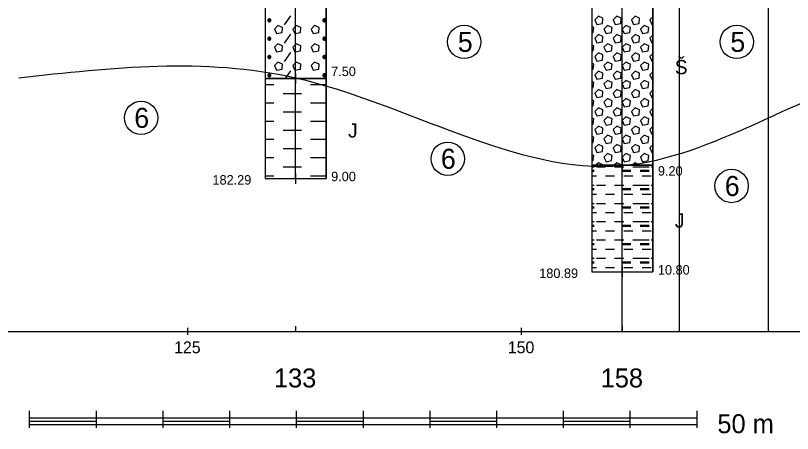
# Model space of a CAD drawing. Extents: x 3042 to 4120, y 576 to 2694.
# Drawn here: x 3359.4 to 3417.6, y 576.2 to 607.5 of the extents above; entities that cross this region are included whole.
import ezdxf

# ---------------------------------------------------------------- set-up
doc = ezdxf.new("R2010")
doc.units = 0
for name, color, linetype in [('14', 7, 'Continuous'), ('17', 7, 'Continuous'), ('18', 7, 'Continuous'), ('51', 7, 'Continuous'), ('52', 7, 'Continuous'), ('53', 7, 'Continuous'), ('56', 7, 'Continuous'), ('7', 7, 'Continuous'), ('8', 7, 'Continuous'), ('pomocna', 7, 'Continuous'), ('rozhraní', 7, 'Continuous')]:
    doc.layers.add(name, color=color, linetype=linetype)

msp = doc.modelspace()

# ---------------------------------------------------------------- linework, layer by layer
at = {"layer": '18'}
for p, q in [((3404.852, 588.276), (3404.852, 642.276)), ((3380.372, 595.276), (3380.372, 640.276)), ((3380.372, 595.657), (3380.372, 594.895)), ((3379.991, 595.276), (3380.753, 595.276)), ((3404.852, 588.657), (3404.852, 587.895)), ((3404.471, 588.276), (3405.233, 588.276)), ((3380.372, 584.207), (3380.372, 583.826)), ((3404.852, 584.207), (3404.852, 583.826))]:
    msp.add_line(p, q, dxfattribs=at)
at = {"layer": '51'}
for p, q in [((3378.409, 607.022), (3378.409, 607.25)), ((3379.552, 606.793), (3380.009, 607.479)), ((3382.524, 607.022), (3382.524, 607.25)), ((3407.138, 607.404), (3406.908, 607.174)), ((3379.552, 605.422), (3380.009, 606.107)), ((3407.138, 606.033), (3406.908, 605.803)), ((3378.409, 605.65), (3378.409, 605.879)), ((3382.524, 605.65), (3382.524, 605.879)), ((3378.409, 604.279), (3378.409, 604.507)), ((3379.552, 604.05), (3380.009, 604.736)), ((3382.524, 604.279), (3382.524, 604.507)), ((3407.138, 604.661), (3406.908, 604.431)), ((3378.409, 602.907), (3378.409, 603.136)), ((3379.617, 602.776), (3380.009, 603.364)), ((3382.524, 602.907), (3382.524, 603.136)), ((3407.138, 603.29), (3406.908, 603.059)), ((3378.086, 602.336), (3378.752, 602.336)), ((3381.495, 602.336), (3382.181, 602.336)), ((3382.181, 602.336), (3382.658, 602.336)), ((3407.138, 601.918), (3406.908, 601.688)), ((3379.438, 601.65), (3380.123, 601.65)), ((3380.123, 601.65), (3380.809, 601.65)), ((3378.086, 600.964), (3378.752, 600.964)), ((3381.495, 600.964), (3382.181, 600.964)), ((3382.181, 600.964), (3382.658, 600.964)), ((3379.438, 600.278), (3380.123, 600.278)), ((3380.123, 600.278), (3380.809, 600.278)), ((3407.138, 600.546), (3406.908, 600.316)), ((3378.086, 599.592), (3378.752, 599.592)), ((3381.495, 599.592), (3382.181, 599.592)), ((3382.181, 599.592), (3382.658, 599.592)), ((3407.138, 599.175), (3406.908, 598.945)), ((3379.438, 598.907), (3380.123, 598.907)), ((3380.123, 598.907), (3380.809, 598.907)), ((3378.086, 598.221), (3378.752, 598.221)), ((3381.495, 598.221), (3382.181, 598.221)), ((3382.181, 598.221), (3382.658, 598.221)), ((3407.138, 597.803), (3406.908, 597.573)), ((3379.438, 597.535), (3380.123, 597.535)), ((3380.123, 597.535), (3380.809, 597.535)), ((3378.086, 596.849), (3378.752, 596.849)), ((3381.495, 596.849), (3382.181, 596.849)), ((3382.181, 596.849), (3382.658, 596.849)), ((3379.438, 596.163), (3380.123, 596.163)), ((3380.123, 596.163), (3380.809, 596.163)), ((3402.566, 596.163), (3402.755, 596.163)), ((3402.907, 596.163), (3403.593, 596.163)), ((3404.279, 596.163), (3404.965, 596.163)), ((3405.65, 596.163), (3406.336, 596.163)), ((3406.184, 596.163), (3406.87, 596.163)), ((3407.022, 596.163), (3407.138, 596.163)), ((3378.086, 595.478), (3378.752, 595.478)), ((3381.495, 595.478), (3382.181, 595.478)), ((3382.181, 595.478), (3382.658, 595.478)), ((3402.566, 595.897), (3402.755, 595.897)), ((3402.566, 595.859), (3402.755, 595.859)), ((3402.566, 595.82), (3402.755, 595.82)), ((3402.566, 595.478), (3402.907, 595.478)), ((3403.593, 595.478), (3404.279, 595.478)), ((3404.812, 595.897), (3405.498, 595.897)), ((3404.812, 595.859), (3405.498, 595.859)), ((3404.812, 595.82), (3405.498, 595.82)), ((3404.965, 595.478), (3405.65, 595.478)), ((3406.184, 595.897), (3406.87, 595.897)), ((3406.184, 595.859), (3406.87, 595.859)), ((3406.184, 595.82), (3406.87, 595.82)), ((3406.336, 595.478), (3407.022, 595.478)), ((3402.566, 594.792), (3402.755, 594.792)), ((3402.566, 594.525), (3402.755, 594.525)), ((3402.566, 594.487), (3402.755, 594.487)), ((3402.566, 594.449), (3402.755, 594.449)), ((3402.907, 594.792), (3403.593, 594.792)), ((3404.279, 594.792), (3404.965, 594.792)), ((3404.812, 594.525), (3405.498, 594.525)), ((3404.812, 594.487), (3405.498, 594.487)), ((3404.812, 594.449), (3405.498, 594.449)), ((3405.65, 594.792), (3406.336, 594.792)), ((3406.184, 594.792), (3406.87, 594.792)), ((3406.184, 594.525), (3406.87, 594.525)), ((3406.184, 594.487), (3406.87, 594.487)), ((3406.184, 594.449), (3406.87, 594.449)), ((3407.022, 594.792), (3407.138, 594.792)), ((3402.566, 594.106), (3402.907, 594.106)), ((3403.593, 594.106), (3404.279, 594.106)), ((3404.965, 594.106), (3405.65, 594.106)), ((3406.336, 594.106), (3407.022, 594.106)), ((3402.566, 593.42), (3402.755, 593.42)), ((3402.566, 593.153), (3402.755, 593.153)), ((3402.907, 593.42), (3403.593, 593.42)), ((3404.279, 593.42), (3404.965, 593.42)), ((3404.812, 593.153), (3405.498, 593.153)), ((3405.65, 593.42), (3406.336, 593.42)), ((3406.184, 593.42), (3406.87, 593.42)), ((3406.184, 593.153), (3406.87, 593.153)), ((3407.022, 593.42), (3407.138, 593.42)), ((3402.566, 593.115), (3402.755, 593.115)), ((3402.566, 593.077), (3402.755, 593.077)), ((3402.566, 592.734), (3402.907, 592.734)), ((3403.593, 592.734), (3404.279, 592.734)), ((3404.812, 593.115), (3405.498, 593.115)), ((3404.812, 593.077), (3405.498, 593.077)), ((3404.965, 592.734), (3405.65, 592.734)), ((3406.184, 593.115), (3406.87, 593.115)), ((3406.184, 593.077), (3406.87, 593.077)), ((3406.336, 592.734), (3407.022, 592.734)), ((3402.566, 592.049), (3402.755, 592.049)), ((3402.907, 592.049), (3403.593, 592.049)), ((3404.279, 592.049), (3404.965, 592.049)), ((3405.65, 592.049), (3406.336, 592.049)), ((3406.184, 592.049), (3406.87, 592.049)), ((3407.022, 592.049), (3407.138, 592.049)), ((3402.566, 591.782), (3402.755, 591.782)), ((3402.566, 591.744), (3402.755, 591.744)), ((3402.566, 591.706), (3402.755, 591.706)), ((3404.812, 591.782), (3405.498, 591.782)), ((3404.812, 591.744), (3405.498, 591.744)), ((3404.812, 591.706), (3405.498, 591.706)), ((3406.184, 591.782), (3406.87, 591.782)), ((3406.184, 591.744), (3406.87, 591.744)), ((3406.184, 591.706), (3406.87, 591.706)), ((3402.566, 591.363), (3402.907, 591.363)), ((3403.593, 591.363), (3404.279, 591.363)), ((3404.965, 591.363), (3405.65, 591.363)), ((3406.336, 591.363), (3407.022, 591.363)), ((3402.566, 590.677), (3402.755, 590.677)), ((3402.566, 590.41), (3402.755, 590.41)), ((3402.566, 590.372), (3402.755, 590.372)), ((3402.566, 590.334), (3402.755, 590.334)), ((3402.907, 590.677), (3403.593, 590.677)), ((3404.279, 590.677), (3404.965, 590.677)), ((3404.812, 590.41), (3405.498, 590.41)), ((3404.812, 590.372), (3405.498, 590.372)), ((3404.812, 590.334), (3405.498, 590.334)), ((3405.65, 590.677), (3406.336, 590.677)), ((3406.184, 590.677), (3406.87, 590.677)), ((3406.184, 590.41), (3406.87, 590.41)), ((3406.184, 590.372), (3406.87, 590.372)), ((3406.184, 590.334), (3406.87, 590.334)), ((3407.022, 590.677), (3407.138, 590.677)), ((3402.566, 589.991), (3402.907, 589.991)), ((3403.593, 589.991), (3404.279, 589.991)), ((3404.965, 589.991), (3405.65, 589.991)), ((3406.336, 589.991), (3407.022, 589.991)), ((3402.566, 589.305), (3402.755, 589.305)), ((3402.907, 589.305), (3403.593, 589.305)), ((3404.279, 589.305), (3404.965, 589.305)), ((3405.65, 589.305), (3406.336, 589.305)), ((3406.184, 589.305), (3406.87, 589.305)), ((3407.022, 589.305), (3407.138, 589.305)), ((3402.566, 589.039), (3402.755, 589.039)), ((3402.566, 589.001), (3402.755, 589.001)), ((3402.566, 588.962), (3402.755, 588.962)), ((3402.566, 588.62), (3402.907, 588.62)), ((3403.593, 588.62), (3404.279, 588.62)), ((3404.812, 589.039), (3405.498, 589.039)), ((3404.812, 589.001), (3405.498, 589.001)), ((3404.812, 588.962), (3405.498, 588.962)), ((3404.965, 588.62), (3405.65, 588.62)), ((3406.184, 589.039), (3406.87, 589.039)), ((3406.184, 589.001), (3406.87, 589.001)), ((3406.184, 588.962), (3406.87, 588.962)), ((3406.336, 588.62), (3407.022, 588.62))]:
    msp.add_line(p, q, dxfattribs=at)
for points in [[(3378.086, 602.776), (3382.658, 602.776), (3382.658, 614.776), (3378.086, 614.776)], [(3402.566, 596.276), (3407.138, 596.276), (3407.138, 611.276), (3402.566, 611.276)], [(3378.086, 595.276), (3382.658, 595.276), (3382.658, 602.776), (3378.086, 602.776)], [(3402.566, 588.276), (3407.138, 588.276), (3407.138, 596.276), (3402.566, 596.276)]]:
    msp.add_lwpolyline(points, close=True, dxfattribs=at)
for points in [[(3378.371, 607.25), (3378.295, 607.174), (3378.295, 607.098), (3378.371, 607.022), (3378.447, 607.022), (3378.523, 607.098), (3378.523, 607.174), (3378.447, 607.25), (3378.371, 607.25), (3378.523, 607.098), (3378.295, 607.098), (3378.447, 607.25)], [(3382.486, 607.25), (3382.409, 607.174), (3382.409, 607.098), (3382.486, 607.022), (3382.562, 607.022), (3382.638, 607.098), (3382.638, 607.174), (3382.562, 607.25), (3382.486, 607.25), (3382.638, 607.098), (3382.409, 607.098), (3382.562, 607.25)], [(3402.793, 607.174), (3402.945, 606.831), (3403.364, 606.908), (3403.402, 607.289), (3403.06, 607.441), (3402.793, 607.174)], [(3404.164, 607.174), (3404.317, 606.831), (3404.736, 606.908), (3404.774, 607.289), (3404.431, 607.441), (3404.164, 607.174)], [(3405.536, 607.174), (3405.688, 606.831), (3406.108, 606.908), (3406.146, 607.289), (3405.803, 607.441), (3405.536, 607.174)], [(3406.908, 607.174), (3407.06, 606.831), (3407.138, 606.846)], [(3378.79, 606.488), (3378.942, 606.146), (3379.361, 606.222), (3379.399, 606.603), (3379.057, 606.755), (3378.79, 606.488)], [(3380.161, 606.488), (3380.314, 606.146), (3380.733, 606.222), (3380.771, 606.603), (3380.428, 606.755), (3380.161, 606.488)], [(3381.533, 606.488), (3381.685, 606.146), (3382.105, 606.222), (3382.143, 606.603), (3381.8, 606.755), (3381.533, 606.488)], [(3402.566, 606.201), (3402.679, 606.222), (3402.717, 606.603), (3402.566, 606.67)], [(3403.479, 606.488), (3403.631, 606.146), (3404.05, 606.222), (3404.088, 606.603), (3403.745, 606.755), (3403.479, 606.488)], [(3404.85, 606.488), (3405.003, 606.146), (3405.422, 606.222), (3405.46, 606.603), (3405.117, 606.755), (3404.85, 606.488)], [(3406.222, 606.488), (3406.374, 606.146), (3406.793, 606.222), (3406.831, 606.603), (3406.489, 606.755), (3406.222, 606.488)], [(3402.793, 605.803), (3402.945, 605.46), (3403.364, 605.536), (3403.402, 605.917), (3403.06, 606.069), (3402.793, 605.803)], [(3404.164, 605.803), (3404.317, 605.46), (3404.736, 605.536), (3404.774, 605.917), (3404.431, 606.069), (3404.164, 605.803)], [(3405.536, 605.803), (3405.688, 605.46), (3406.108, 605.536), (3406.146, 605.917), (3405.803, 606.069), (3405.536, 605.803)], [(3378.371, 605.879), (3378.295, 605.803), (3378.295, 605.726), (3378.371, 605.65), (3378.447, 605.65), (3378.523, 605.726), (3378.523, 605.803), (3378.447, 605.879), (3378.371, 605.879), (3378.523, 605.726), (3378.295, 605.726), (3378.447, 605.879)], [(3378.79, 605.117), (3378.942, 604.774), (3379.361, 604.85), (3379.399, 605.231), (3379.057, 605.384), (3378.79, 605.117)], [(3380.161, 605.117), (3380.314, 604.774), (3380.733, 604.85), (3380.771, 605.231), (3380.428, 605.384), (3380.161, 605.117)], [(3381.533, 605.117), (3381.685, 604.774), (3382.105, 604.85), (3382.143, 605.231), (3381.8, 605.384), (3381.533, 605.117)], [(3382.486, 605.879), (3382.409, 605.803), (3382.409, 605.726), (3382.486, 605.65), (3382.562, 605.65), (3382.638, 605.726), (3382.638, 605.803), (3382.562, 605.879), (3382.486, 605.879), (3382.638, 605.726), (3382.409, 605.726), (3382.562, 605.879)], [(3403.479, 605.117), (3403.631, 604.774), (3404.05, 604.85), (3404.088, 605.231), (3403.745, 605.384), (3403.479, 605.117)], [(3404.85, 605.117), (3405.003, 604.774), (3405.422, 604.85), (3405.46, 605.231), (3405.117, 605.384), (3404.85, 605.117)], [(3406.222, 605.117), (3406.374, 604.774), (3406.793, 604.85), (3406.831, 605.231), (3406.489, 605.384), (3406.222, 605.117)], [(3406.908, 605.803), (3407.06, 605.46), (3407.138, 605.474)], [(3402.566, 604.83), (3402.679, 604.85), (3402.717, 605.231), (3402.566, 605.298)], [(3378.371, 604.507), (3378.295, 604.431), (3378.295, 604.355), (3378.371, 604.279), (3378.447, 604.279), (3378.523, 604.355), (3378.523, 604.431), (3378.447, 604.507), (3378.371, 604.507), (3378.523, 604.355), (3378.295, 604.355), (3378.447, 604.507)], [(3382.486, 604.507), (3382.409, 604.431), (3382.409, 604.355), (3382.486, 604.279), (3382.562, 604.279), (3382.638, 604.355), (3382.638, 604.431), (3382.562, 604.507), (3382.486, 604.507), (3382.638, 604.355), (3382.409, 604.355), (3382.562, 604.507)], [(3402.793, 604.431), (3402.945, 604.088), (3403.364, 604.164), (3403.402, 604.545), (3403.06, 604.698), (3402.793, 604.431)], [(3404.164, 604.431), (3404.317, 604.088), (3404.736, 604.164), (3404.774, 604.545), (3404.431, 604.698), (3404.164, 604.431)], [(3405.536, 604.431), (3405.688, 604.088), (3406.108, 604.164), (3406.146, 604.545), (3405.803, 604.698), (3405.536, 604.431)], [(3406.908, 604.431), (3407.06, 604.088), (3407.138, 604.102)], [(3378.79, 603.745), (3378.942, 603.402), (3379.361, 603.479), (3379.399, 603.86), (3379.057, 604.012), (3378.79, 603.745)], [(3380.161, 603.745), (3380.314, 603.402), (3380.733, 603.479), (3380.771, 603.86), (3380.428, 604.012), (3380.161, 603.745)], [(3381.533, 603.745), (3381.685, 603.402), (3382.105, 603.479), (3382.143, 603.86), (3381.8, 604.012), (3381.533, 603.745)], [(3402.566, 603.458), (3402.679, 603.479), (3402.717, 603.86), (3402.566, 603.927)], [(3403.479, 603.745), (3403.631, 603.402), (3404.05, 603.479), (3404.088, 603.86), (3403.745, 604.012), (3403.479, 603.745)], [(3404.85, 603.745), (3405.003, 603.402), (3405.422, 603.479), (3405.46, 603.86), (3405.117, 604.012), (3404.85, 603.745)], [(3406.222, 603.745), (3406.374, 603.402), (3406.793, 603.479), (3406.831, 603.86), (3406.489, 604.012), (3406.222, 603.745)], [(3378.371, 603.136), (3378.295, 603.059), (3378.295, 602.983), (3378.371, 602.907), (3378.447, 602.907), (3378.523, 602.983), (3378.523, 603.059), (3378.447, 603.136), (3378.371, 603.136), (3378.523, 602.983), (3378.295, 602.983), (3378.447, 603.136)], [(3382.486, 603.136), (3382.409, 603.059), (3382.409, 602.983), (3382.486, 602.907), (3382.562, 602.907), (3382.638, 602.983), (3382.638, 603.059), (3382.562, 603.136), (3382.486, 603.136), (3382.638, 602.983), (3382.409, 602.983), (3382.562, 603.136)], [(3402.793, 603.059), (3402.945, 602.717), (3403.364, 602.793), (3403.402, 603.174), (3403.06, 603.326), (3402.793, 603.059)], [(3404.164, 603.059), (3404.317, 602.717), (3404.736, 602.793), (3404.774, 603.174), (3404.431, 603.326), (3404.164, 603.059)], [(3405.536, 603.059), (3405.688, 602.717), (3406.108, 602.793), (3406.146, 603.174), (3405.803, 603.326), (3405.536, 603.059)], [(3406.908, 603.059), (3407.06, 602.717), (3407.138, 602.731)], [(3402.566, 602.086), (3402.679, 602.107), (3402.717, 602.488), (3402.566, 602.555)], [(3403.479, 602.374), (3403.631, 602.031), (3404.05, 602.107), (3404.088, 602.488), (3403.745, 602.64), (3403.479, 602.374)], [(3404.85, 602.374), (3405.003, 602.031), (3405.422, 602.107), (3405.46, 602.488), (3405.117, 602.64), (3404.85, 602.374)], [(3406.222, 602.374), (3406.374, 602.031), (3406.793, 602.107), (3406.831, 602.488), (3406.489, 602.64), (3406.222, 602.374)], [(3402.793, 601.688), (3402.945, 601.345), (3403.364, 601.421), (3403.402, 601.802), (3403.06, 601.955), (3402.793, 601.688)], [(3404.164, 601.688), (3404.317, 601.345), (3404.736, 601.421), (3404.774, 601.802), (3404.431, 601.955), (3404.164, 601.688)], [(3405.536, 601.688), (3405.688, 601.345), (3406.108, 601.421), (3406.146, 601.802), (3405.803, 601.955), (3405.536, 601.688)], [(3403.479, 601.002), (3403.631, 600.659), (3404.05, 600.735), (3404.088, 601.116), (3403.745, 601.269), (3403.479, 601.002)], [(3404.85, 601.002), (3405.003, 600.659), (3405.422, 600.735), (3405.46, 601.116), (3405.117, 601.269), (3404.85, 601.002)], [(3406.222, 601.002), (3406.374, 600.659), (3406.793, 600.735), (3406.831, 601.116), (3406.489, 601.269), (3406.222, 601.002)], [(3406.908, 601.688), (3407.06, 601.345), (3407.138, 601.359)], [(3402.566, 600.715), (3402.679, 600.735), (3402.717, 601.116), (3402.566, 601.183)], [(3402.793, 600.316), (3402.945, 599.973), (3403.364, 600.05), (3403.402, 600.431), (3403.06, 600.583), (3402.793, 600.316)], [(3404.164, 600.316), (3404.317, 599.973), (3404.736, 600.05), (3404.774, 600.431), (3404.431, 600.583), (3404.164, 600.316)], [(3405.536, 600.316), (3405.688, 599.973), (3406.108, 600.05), (3406.146, 600.431), (3405.803, 600.583), (3405.536, 600.316)], [(3406.908, 600.316), (3407.06, 599.973), (3407.138, 599.988)], [(3402.566, 599.343), (3402.679, 599.364), (3402.717, 599.745), (3402.566, 599.812)], [(3403.479, 599.63), (3403.631, 599.288), (3404.05, 599.364), (3404.088, 599.745), (3403.745, 599.897), (3403.479, 599.63)], [(3404.85, 599.63), (3405.003, 599.288), (3405.422, 599.364), (3405.46, 599.745), (3405.117, 599.897), (3404.85, 599.63)], [(3406.222, 599.63), (3406.374, 599.288), (3406.793, 599.364), (3406.831, 599.745), (3406.489, 599.897), (3406.222, 599.63)], [(3402.793, 598.945), (3402.945, 598.602), (3403.364, 598.678), (3403.402, 599.059), (3403.06, 599.211), (3402.793, 598.945)], [(3404.164, 598.945), (3404.317, 598.602), (3404.736, 598.678), (3404.774, 599.059), (3404.431, 599.211), (3404.164, 598.945)], [(3405.536, 598.945), (3405.688, 598.602), (3406.108, 598.678), (3406.146, 599.059), (3405.803, 599.211), (3405.536, 598.945)], [(3406.908, 598.945), (3407.06, 598.602), (3407.138, 598.616)], [(3402.566, 597.972), (3402.679, 597.992), (3402.717, 598.373), (3402.566, 598.44)], [(3403.479, 598.259), (3403.631, 597.916), (3404.05, 597.992), (3404.088, 598.373), (3403.745, 598.526), (3403.479, 598.259)], [(3404.85, 598.259), (3405.003, 597.916), (3405.422, 597.992), (3405.46, 598.373), (3405.117, 598.526), (3404.85, 598.259)], [(3406.222, 598.259), (3406.374, 597.916), (3406.793, 597.992), (3406.831, 598.373), (3406.489, 598.526), (3406.222, 598.259)], [(3402.793, 597.573), (3402.945, 597.23), (3403.364, 597.306), (3403.402, 597.687), (3403.06, 597.84), (3402.793, 597.573)], [(3404.164, 597.573), (3404.317, 597.23), (3404.736, 597.306), (3404.774, 597.687), (3404.431, 597.84), (3404.164, 597.573)], [(3405.536, 597.573), (3405.688, 597.23), (3406.108, 597.306), (3406.146, 597.687), (3405.803, 597.84), (3405.536, 597.573)], [(3406.908, 597.573), (3407.06, 597.23), (3407.138, 597.244)], [(3402.566, 596.6), (3402.679, 596.621), (3402.717, 597.002), (3402.566, 597.069)], [(3403.479, 596.887), (3403.631, 596.544), (3404.05, 596.621), (3404.088, 597.002), (3403.745, 597.154), (3403.479, 596.887)], [(3404.85, 596.887), (3405.003, 596.544), (3405.422, 596.621), (3405.46, 597.002), (3405.117, 597.154), (3404.85, 596.887)], [(3406.222, 596.887), (3406.374, 596.544), (3406.793, 596.621), (3406.831, 597.002), (3406.489, 597.154), (3406.222, 596.887)], [(3403.399, 596.277), (3403.402, 596.316), (3403.06, 596.468), (3402.868, 596.276)], [(3404.77, 596.276), (3404.774, 596.316), (3404.431, 596.468), (3404.239, 596.276)], [(3406.142, 596.276), (3406.146, 596.316), (3405.803, 596.468), (3405.611, 596.276)]]:
    msp.add_lwpolyline(points, dxfattribs=at)
at = {"layer": '53'}
for p, q in [((3402.566, 642.276), (3402.566, 588.276)), ((3407.138, 642.276), (3407.138, 588.276)), ((3378.086, 640.276), (3378.086, 595.276)), ((3382.658, 640.276), (3382.658, 595.276)), ((3378.086, 602.776), (3382.658, 602.776)), ((3402.566, 596.276), (3407.138, 596.276)), ((3378.086, 595.276), (3382.658, 595.276)), ((3402.566, 588.276), (3407.138, 588.276))]:
    msp.add_line(p, q, dxfattribs=at)
at = {"layer": '56'}
for p, q in [((3380.372, 603.157), (3380.372, 602.395)), ((3379.991, 602.776), (3380.753, 602.776)), ((3404.852, 596.657), (3404.852, 595.895)), ((3404.471, 596.276), (3405.233, 596.276)), ((3380.372, 595.657), (3380.372, 594.895)), ((3379.991, 595.276), (3380.753, 595.276)), ((3404.852, 588.657), (3404.852, 587.895)), ((3404.471, 588.276), (3405.233, 588.276))]:
    msp.add_line(p, q, dxfattribs=at)
at = {"layer": '7'}
for p, q in [((3247.292, 583.826), (3535.82, 583.826)), ((3372.292, 583.572), (3372.292, 584.08)), ((3397.292, 583.572), (3397.292, 584.08))]:
    msp.add_line(p, q, dxfattribs=at)
at = {"layer": '8'}
for p, q in [((3360.452, 576.587), (3360.452, 577.857)), ((3365.452, 576.587), (3365.452, 577.857)), ((3370.452, 576.587), (3370.452, 577.857)), ((3375.452, 576.587), (3375.452, 577.857)), ((3380.452, 576.587), (3380.452, 577.857)), ((3385.452, 576.587), (3385.452, 577.857)), ((3390.452, 576.587), (3390.452, 577.857)), ((3395.452, 576.587), (3395.452, 577.857)), ((3400.452, 576.587), (3400.452, 577.857)), ((3405.452, 576.587), (3405.452, 577.857)), ((3410.452, 576.587), (3410.452, 577.857)), ((3360.452, 577.349), (3410.452, 577.349)), ((3360.452, 577.095), (3365.452, 577.095)), ((3360.452, 576.841), (3410.452, 576.841)), ((3370.452, 577.095), (3375.452, 577.095)), ((3380.452, 577.095), (3385.452, 577.095)), ((3390.452, 577.095), (3395.452, 577.095)), ((3400.452, 577.095), (3405.452, 577.095))]:
    msp.add_line(p, q, dxfattribs=at)
at = {"layer": 'pomocna'}
for p, q in [((3404.852, 583.826), (3404.852, 642.276)), ((3409.142, 583.826), (3409.142, 641.826)), ((3415.792, 583.826), (3415.792, 641.826))]:
    msp.add_line(p, q, dxfattribs=at)
at = {"layer": 'rozhraní'}
for centre in [(3393.009, 605.523), (3413.428, 605.523), (3368.8, 599.828), (3391.772, 596.764), (3413.042, 594.721)]:
    msp.add_circle(centre, 1.25, dxfattribs=at)
msp.add_spline([(3359.638, 602.832), (3380.358, 602.832), (3404.892, 596.256), (3425.062, 603.427), (3462.842, 596.877), (3513.612, 601.576), (3524.22, 601.576)], degree=3, dxfattribs=at)

# ---------------------------------------------------------------- texts
at = {"layer": '14'}
for s, p in [('133', (3378.752, 579.62)), ('158', (3403.232, 579.62))]:
    msp.add_text(s, height=1.4224, dxfattribs=at).set_placement(p)
at = {"layer": '17'}
for s, p in [('182.29', (3374.149, 594.824)), ('180.89', (3398.629, 587.824))]:
    msp.add_text(s, height=0.7112, dxfattribs=at).set_placement(p)
at = {"layer": '52'}
for s, height, p in [('Š', 1.067, (3408.789, 603.098)), ('7.50', 0.7112, (3383.039, 602.958)), ('J', 1.067, (3384.309, 598.348)), ('9.20', 0.7112, (3407.519, 595.494)), ('9.00', 0.7112, (3383.039, 595.078)), ('J', 1.067, (3408.789, 591.598)), ('10.80', 0.7112, (3407.519, 588.078))]:
    msp.add_text(s, height=height, dxfattribs=at).set_placement(p)
at = {"layer": '7'}
for s, p in [('125', (3371.276, 582.182)), ('150', (3396.276, 582.182))]:
    msp.add_text(s, height=0.889, dxfattribs=at).set_placement(p)
at = {"layer": '8'}
msp.add_text('50 m', height=1.4224, dxfattribs=at).set_placement((3411.976, 576.191))
at = {"layer": 'rozhraní'}
for s, p in [('5', (3392.528, 604.773)), ('5', (3412.947, 604.773)), ('6', (3368.289, 599.078)), ('6', (3391.26, 596.014)), ('6', (3412.53, 593.971))]:
    msp.add_text(s, height=1.5, dxfattribs=at).set_placement(p)

doc.saveas('drawing.dxf')
